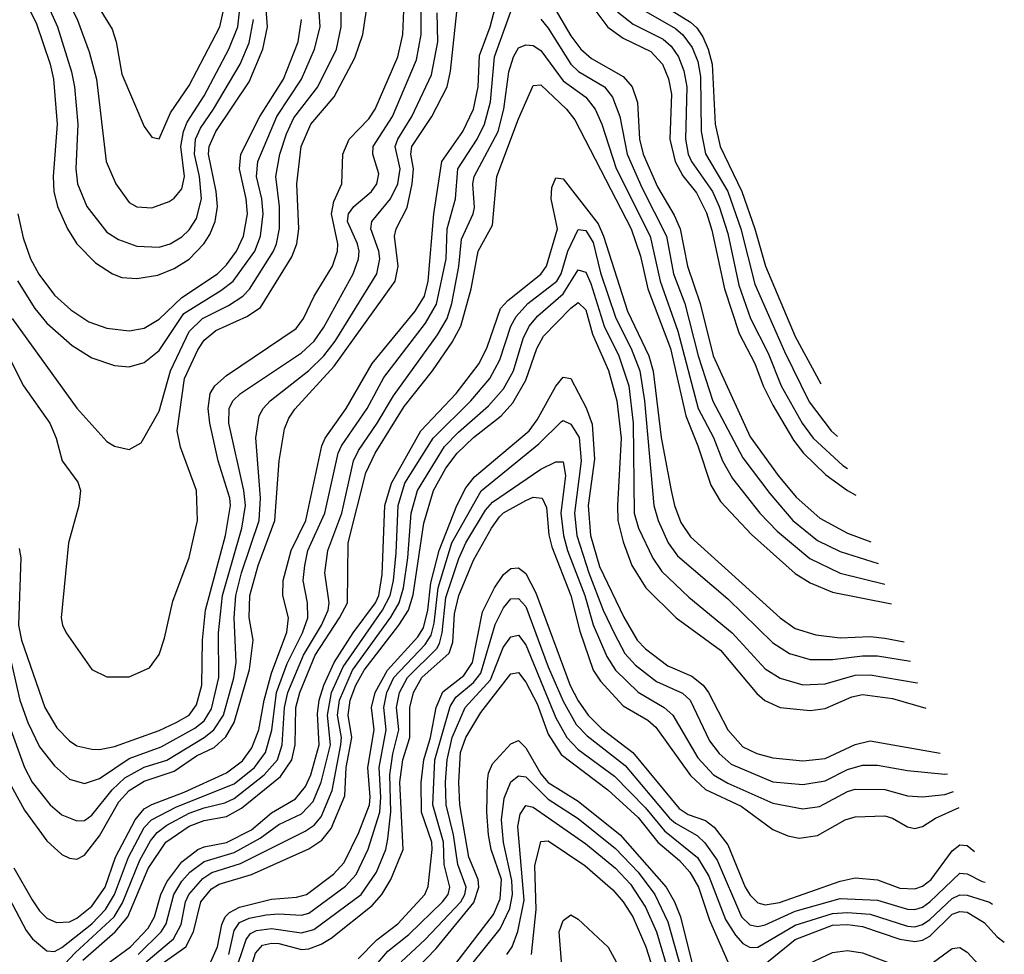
# Model space of a CAD drawing. Header units: inches. Extents: x 990535 to 1117859, y 769386 to 892122.
# Tile 622 of 656: x 1094797 to 1097429, y 821410 to 823909. Entities that reach past the tile are written whole.
import ezdxf

# ---------------------------------------------------------------- set-up
doc = ezdxf.new("R2010")
doc.units = ezdxf.units.IN
doc.header["$MEASUREMENT"] = 0
doc.layers.add('B0892', color=7, linetype='Continuous')

msp = doc.modelspace()

# ---------------------------------------------------------------- linework, layer by layer
at = {"layer": 'B0892', "color": 5}
for points, elevation in [([(1094827.2, 824050), (1094898.1, 823890), (1094935.5, 823770), (1094943.7, 823730), (1094952.1, 823630), (1094947.2, 823510), (1094951.8, 823470), (1094976.3, 823410), (1095030, 823341.2), (1095061.5, 823321.5), (1095110, 823303.9), (1095170, 823301.2), (1095199.3, 823310), (1095230, 823328.7), (1095250, 823347.1), (1095270, 823377.2), (1095283, 823430), (1095277.4, 823490), (1095264.5, 823550), (1095266.8, 823590), (1095280.4, 823619.6), (1095315.4, 823670), (1095386.1, 823790), (1095410, 823847.4), (1095422.3, 823910)], 4340), ([(1094873.3, 824070), (1094951.7, 823908.3), (1094982.9, 823822.9), (1095002.2, 823750), (1095028.4, 823530), (1095053.7, 823470), (1095090, 823420.2), (1095110, 823408.6), (1095150, 823406.1), (1095196.7, 823423.3), (1095210, 823432.1), (1095230, 823457.1), (1095237.3, 823490), (1095228, 823570), (1095234.6, 823610), (1095244.6, 823635.4), (1095290, 823705.5), (1095355.7, 823830), (1095379.7, 823890), (1095384.8, 823930)], 4360), ([(1094781.6, 821641.6), (1094830, 821555.5), (1094850, 821526.3), (1094870, 821506.7), (1094895.4, 821495.4), (1094930, 821497.3), (1094950, 821506.7), (1094990, 821538.9), (1095025.3, 821590), (1095053.2, 821670), (1095105.7, 821770), (1095130, 821798.7), (1095150, 821810.9), (1095236.4, 821843.6), (1095350, 821895.4), (1095392.8, 821927.2), (1095417.4, 821962.6), (1095436, 822010), (1095450.8, 822090), (1095470, 822161.6), (1095511.3, 822271.3), (1095515.5, 822310), (1095500.6, 822370), (1095500.9, 822410), (1095522.7, 822490), (1095562, 822570), (1095604.6, 822770), (1095613.9, 822790), (1095670, 822869.2), (1095738.8, 822990), (1095854.1, 823130), (1095879.3, 823170), (1095888.5, 823210), (1095904.2, 823390), (1095925.6, 823530), (1095982, 823610), (1096009.9, 823669.9), (1096022.2, 823730), (1096026.2, 823813.8), (1096054.7, 823890), (1096085.8, 824010)], 4080), ([(1094806.4, 823970), (1094840.8, 823900.8), (1094878.3, 823790), (1094887.2, 823750), (1094897.1, 823630), (1094886.2, 823490), (1094888, 823450), (1094897.9, 823410), (1094924.6, 823350), (1094949.6, 823310), (1094999.5, 823259.5), (1095045, 823230), (1095070, 823219.9), (1095110, 823216.9), (1095166.4, 823226.4), (1095210, 823243.6), (1095250, 823269.2), (1095289.6, 823310), (1095304.9, 823335.1), (1095319.4, 823370), (1095325.8, 823410), (1095322.5, 823450), (1095301.5, 823550), (1095303.2, 823570), (1095321.1, 823610), (1095410, 823742.7), (1095447.2, 823830), (1095459.8, 823890), (1095450.7, 824009.3)], 4320), ([(1094970, 824003.9), (1095043.9, 823883.9), (1095055.2, 823850), (1095070, 823763.6), (1095130, 823623.8), (1095150, 823594.9), (1095170, 823590.4), (1095200, 823660), (1095250, 823733), (1095331.8, 823890), (1095341.3, 823930)], 4380), ([(1094734.1, 823074.1), (1094807.6, 822930), (1094877.4, 822830), (1094894.9, 822790), (1094910.6, 822730), (1094952.8, 822672.8), (1094959.4, 822650), (1094954.7, 822610), (1094927.1, 822510), (1094907.8, 822310), (1094911.5, 822290), (1094921.6, 822270), (1094990, 822171.8), (1095030, 822152.5), (1095090, 822152.5), (1095144, 822176), (1095170, 822211.7), (1095184.3, 822255.7), (1095206, 822354), (1095250, 822471.4), (1095272.1, 822570), (1095269.3, 822650), (1095226.6, 822766.6), (1095217.7, 822810), (1095237.2, 822950), (1095273.2, 823026.8), (1095290, 823052.5), (1095321.7, 823078.3), (1095404, 823116), (1095440.4, 823139.6), (1095524.8, 823275.2), (1095537.4, 823310), (1095542.9, 823350), (1095537.4, 823470), (1095549.2, 823570), (1095575.2, 823630), (1095637.4, 823702.6), (1095693, 823807), (1095714.1, 823870), (1095732.3, 823990)], 4220), ([(1094776.7, 823110), (1094950, 822870.2), (1095030, 822780.9), (1095050, 822768.9), (1095090, 822760.3), (1095121.8, 822778.2), (1095170, 822862.6), (1095200.2, 822970), (1095250, 823075.8), (1095285.6, 823110), (1095355.4, 823144.6), (1095393.4, 823170), (1095411.1, 823188.9), (1095475.7, 823290), (1095483.9, 823310), (1095491.3, 823351.3), (1095491.2, 823410), (1095481.6, 823490), (1095492.7, 823550), (1095510, 823603.7), (1095530, 823646.8), (1095594.4, 823730), (1095644.1, 823830), (1095656.6, 823890), (1095657, 823970)], 4240), ([(1094790.9, 823210.9), (1094837.2, 823137.2), (1094870, 823098.2), (1094937.6, 823037.6), (1094990, 823005.3), (1095050, 822984.2), (1095090, 822980.9), (1095130, 822992.6), (1095170, 823024.6), (1095236.2, 823123.8), (1095335.1, 823184.9), (1095367.3, 823210), (1095425.6, 823290), (1095441, 823330), (1095447.5, 823390), (1095444, 823430), (1095430.4, 823490), (1095433.6, 823530), (1095484.7, 823650), (1095550.7, 823750), (1095585.4, 823830), (1095600.5, 823890), (1095595.1, 823970)], 4260), ([(1094756.2, 822270), (1094797.7, 822090), (1094818.7, 822030), (1094850, 821965.1), (1094890, 821913.8), (1094930, 821878.5), (1094970, 821866.8), (1095010, 821880.1), (1095090, 821934.1), (1095175, 821965), (1095265.3, 822014.7), (1095290, 822034.1), (1095310, 822066.4), (1095328.9, 822150), (1095328.7, 822270), (1095338.9, 822370), (1095390.8, 822550), (1095400.7, 822610), (1095396.4, 822650), (1095356.5, 822830), (1095356.7, 822870), (1095366.4, 822890), (1095387.3, 822910), (1095550, 823018.1), (1095584.5, 823050), (1095610, 823087), (1095688, 823230), (1095702.8, 823270), (1095704.7, 823290), (1095700.3, 823310), (1095673.3, 823370), (1095675.7, 823390), (1095690.4, 823409.6), (1095737.8, 823450), (1095751.3, 823470), (1095757, 823497), (1095740.9, 823550), (1095742.1, 823570), (1095793.2, 823650), (1095857.8, 823802.2), (1095870.2, 823869.8), (1095870, 823950)], 4160), ([(1094795.4, 822495.4), (1094799.9, 822470), (1094794.2, 822290), (1094801.9, 822250), (1094864.6, 822070), (1094895.9, 822015.9), (1094930, 821980.9), (1094950, 821967.7), (1094990, 821958.3), (1095010, 821957.7), (1095050, 821965.5), (1095170, 822008.2), (1095215.6, 822030), (1095249.9, 822050), (1095270, 822077.3), (1095283.5, 822130), (1095285.6, 822250), (1095294, 822330), (1095347, 822530), (1095360.6, 822610), (1095359.1, 822630), (1095327.4, 822730), (1095305, 822830), (1095300.8, 822870), (1095306.5, 822910), (1095318.9, 822930), (1095350, 822957.9), (1095536.3, 823083.7), (1095556.1, 823110), (1095584.6, 823170), (1095633.4, 823250), (1095646.1, 823290), (1095647, 823310), (1095630.4, 823390), (1095636.5, 823423.5), (1095658.3, 823470), (1095661.2, 823550), (1095678.1, 823590), (1095730, 823643.8), (1095747.2, 823670), (1095807.7, 823810), (1095821.6, 823870), (1095824.4, 823955.6)], 4180), ([(1096216.6, 823956.6), (1096270, 823865.8), (1096297.1, 823830), (1096325.2, 823805.2), (1096410, 823757), (1096433.8, 823730), (1096448.2, 823688.2), (1096454.1, 823590), (1096463.3, 823550), (1096501.9, 823461.9), (1096546.7, 823386.7), (1096562.8, 823350), (1096581.8, 823250), (1096615.7, 823150), (1096650.3, 823010), (1096750, 822794.2), (1096824.9, 822690), (1096872.9, 822632.9), (1096936.3, 822576.3), (1097010, 822536), (1097072.2, 822513.3)], 4080), ([(1096323.3, 823950), (1096369.6, 823889.6), (1096410, 823860.2), (1096484.2, 823824.2), (1096515, 823790), (1096531.1, 823751.1), (1096539.5, 823710), (1096534.8, 823590), (1096549, 823530), (1096570, 823492.1), (1096606.2, 823446.2), (1096632.6, 823392.6), (1096646.8, 823346.8), (1096681.3, 823190), (1096719.9, 823070), (1096762.4, 822990), (1096784.8, 822930), (1096810, 822878.9), (1096865.2, 822785.2), (1096892.2, 822750), (1096952.3, 822692.3), (1097010, 822650.6), (1097032.1, 822638.2)], 4120), ([(1096498.9, 823958.9), (1096590, 823902.7), (1096607.4, 823887.4), (1096623.4, 823863.4), (1096637.7, 823830), (1096647.8, 823790), (1096656.5, 823630), (1096669.6, 823570), (1096727.4, 823450), (1096762.1, 823350), (1096790.2, 823250.2), (1096870, 823062.5), (1096938.6, 822935.6)], 4180), ([(1094758, 821890), (1094810, 821795.9), (1094870, 821713.3), (1094910, 821677.1), (1094930, 821666.8), (1094950, 821664.8), (1094970, 821675.4), (1095010, 821727), (1095062.2, 821817.8), (1095090, 821848.1), (1095130, 821873.1), (1095210, 821899.7), (1095270, 821940.4), (1095316.7, 821963.3), (1095348, 821992), (1095370.3, 822030), (1095411.5, 822171.5), (1095421.3, 822250), (1095410.6, 822310.6), (1095412.1, 822370), (1095434.5, 822450), (1095478.6, 822570), (1095490.2, 822730), (1095505, 822815), (1095516.3, 822843.7), (1095532.1, 822867.9), (1095637.4, 822982.6), (1095800.8, 823210), (1095809, 823250), (1095798.7, 823330), (1095803, 823350), (1095832.9, 823407.1), (1095845.7, 823470), (1095850.1, 823510), (1095843, 823550), (1095845, 823570), (1095899.1, 823650), (1095939.8, 823730), (1095948.6, 823771.4), (1095965.3, 823930)], 4120), ([(1094758.9, 821578.9), (1094814, 821474), (1094831.3, 821451.3), (1094870, 821419), (1094890, 821417.9), (1094910, 821428.7), (1094990, 821491.4), (1095026.5, 821530), (1095050.3, 821570), (1095087.7, 821670), (1095130, 821748.8), (1095149.7, 821770), (1095215.9, 821804.1), (1095370, 821866.4), (1095425, 821910), (1095454.4, 821950), (1095470.7, 822009.3), (1095483.3, 822110), (1095512, 822188), (1095552.8, 822270), (1095566.9, 822310), (1095566.4, 822350), (1095554.4, 822410), (1095558.9, 822450), (1095567.6, 822490), (1095612.8, 822590), (1095648.7, 822750), (1095657.2, 822770), (1095725.7, 822870), (1095770, 822952.4), (1095881.9, 823098.1), (1095911.2, 823148.8), (1095936.8, 823270), (1095939.3, 823350), (1095961.8, 823430), (1095967.8, 823510), (1096019.5, 823590), (1096039.1, 823630), (1096055.1, 823690), (1096065.8, 823810), (1096110, 823930.8)], 4060), ([(1094766.1, 822030), (1094809.6, 821909.6), (1094830, 821870.1), (1094878.8, 821810), (1094910, 821783.3), (1094950, 821766.7), (1094970, 821768.2), (1094990, 821782.2), (1095043.9, 821850), (1095078.1, 821881.9), (1095129.3, 821910.7), (1095190.6, 821929.4), (1095290, 821990), (1095315.8, 822010), (1095342, 822050), (1095369.4, 822149.4), (1095375.7, 822190), (1095370.2, 822309.8), (1095374.6, 822370), (1095390, 822430), (1095437.4, 822570), (1095440.9, 822630), (1095428.5, 822791.5), (1095437.2, 822850), (1095447.5, 822870), (1095466.7, 822890), (1095570, 822971.5), (1095610, 823010.7), (1095640.1, 823050), (1095752, 823230), (1095759.8, 823270), (1095757.2, 823290), (1095735.8, 823350), (1095738.7, 823370), (1095788.1, 823430), (1095807.8, 823470), (1095813.7, 823510), (1095800.3, 823570), (1095807.5, 823590), (1095845.6, 823650), (1095897.8, 823762.2), (1095915, 823850), (1095912.7, 823927.3)], 4140), ([(1096394.9, 823930), (1096437, 823897), (1096517.2, 823857.2), (1096538.2, 823838.2), (1096557.9, 823810), (1096572.2, 823772.2), (1096580.4, 823730), (1096576.9, 823590), (1096584, 823550), (1096592.4, 823530), (1096649.4, 823450), (1096666.8, 823410), (1096690, 823337.4), (1096719.2, 823199.2), (1096750.2, 823110.2), (1096797.5, 823017.5), (1096832.7, 822930), (1096888.8, 822830), (1096918.2, 822790), (1096997.1, 822717.1), (1097009.9, 822708.9)], 4140), ([(1096457.9, 823937.9), (1096550, 823885.6), (1096570, 823868.8), (1096594.9, 823834.9), (1096610, 823797.3), (1096616.9, 823756.9), (1096619.1, 823610), (1096630.6, 823550.6), (1096690, 823450), (1096724.9, 823350), (1096762.1, 823202.1), (1096841.6, 823021.6), (1096907.7, 822887.7), (1096966.3, 822810), (1096982.9, 822794.6)], 4160), ([(1094792.1, 823390), (1094805.9, 823325.9), (1094825.7, 823270), (1094848.5, 823228.5), (1094890, 823173), (1094933.4, 823133.4), (1094981.4, 823101.4), (1095030, 823084.3), (1095090, 823077.5), (1095130, 823084.3), (1095170, 823108.6), (1095230, 823166), (1095325.9, 823230), (1095350, 823253.5), (1095376.7, 823290), (1095395.1, 823330), (1095406.4, 823390), (1095402.8, 823430), (1095384.9, 823510), (1095387.9, 823550), (1095438.7, 823650), (1095501.8, 823750), (1095541.2, 823850), (1095550.5, 823910)], 4280), ([(1096190, 823910.8), (1096210, 823886.6), (1096270, 823790), (1096290.9, 823770.9), (1096360.5, 823730), (1096381.8, 823701.8), (1096401.6, 823650), (1096421.2, 823550), (1096460.5, 823460.5), (1096526.2, 823330), (1096544.3, 823230), (1096574.6, 823150), (1096610.2, 823010.2), (1096649.5, 822889.5), (1096730, 822737.4), (1096802, 822642), (1096864.1, 822570), (1096930, 822516.9), (1096990, 822487.4), (1097091.7, 822454.7)], 4060), ([(1094890, 821355.6), (1094945.7, 821414.3), (1095049.6, 821510), (1095072.2, 821547.8), (1095118.4, 821661.6), (1095146.7, 821713.3), (1095164.5, 821735.6), (1095190, 821755.2), (1095250, 821787.3), (1095290, 821802.1), (1095345.1, 821814.9), (1095370, 821827.1), (1095450.9, 821890), (1095486.2, 821930), (1095499, 821970), (1095504.9, 822070), (1095513.5, 822110), (1095556, 822210), (1095603.9, 822290), (1095621.6, 822330), (1095624, 822350), (1095613, 822430), (1095620.9, 822490), (1095658.3, 822590), (1095689.1, 822730), (1095702.4, 822757.7), (1095753, 822830), (1095796.2, 822903.8), (1095913.6, 823066.4), (1095939.4, 823110), (1095952.5, 823150), (1095971.2, 823248.9), (1095977.8, 823322.2), (1096009.6, 823390), (1096013, 823407), (1096008.3, 823470), (1096011.9, 823490), (1096075.6, 823610), (1096091, 823670), (1096104.4, 823770), (1096116.7, 823810), (1096130, 823834.4), (1096150, 823842.3), (1096170, 823840.5), (1096190, 823827.2), (1096250, 823745.7), (1096310, 823702.5), (1096335.7, 823670), (1096353.5, 823630), (1096391.5, 823511.5), (1096482.5, 823330), (1096509.2, 823210), (1096556.3, 823076.3), (1096611, 822870), (1096651.9, 822791.9), (1096675.9, 822730), (1096702.5, 822682.5), (1096775.4, 822590), (1096821.5, 822541.5), (1096908.9, 822468.9), (1096990, 822429.5), (1097110, 822399.6)], 4040), ([(1094965.8, 821394.2), (1095052.4, 821470), (1095086, 821510), (1095140.7, 821639.3), (1095187.8, 821710), (1095250, 821752.8), (1095290, 821767.9), (1095350, 821779), (1095390, 821800.9), (1095494.1, 821885.9), (1095524.2, 821930), (1095533.6, 821970), (1095534.8, 822070), (1095545.5, 822110), (1095586.7, 822210), (1095652.3, 822310), (1095673, 822350), (1095674.9, 822510), (1095722.2, 822697.8), (1095747.5, 822750), (1095824.8, 822875.2), (1095900.2, 822970), (1095953.3, 823046.7), (1095976.1, 823090), (1096003.8, 823190), (1096022.6, 823290), (1096060.6, 823359.4), (1096072.9, 823490), (1096130, 823644.3), (1096170, 823733.1), (1096190, 823735.4), (1096258.7, 823670), (1096281.4, 823641.4), (1096431.5, 823350), (1096456.5, 823276.5), (1096476.5, 823190), (1096537, 823030), (1096577.3, 822850), (1096609.6, 822770), (1096644.4, 822664.4), (1096670, 822620.6), (1096753.1, 822533.1), (1096870, 822428.6), (1096910, 822403.5), (1096970, 822378.2), (1097127.2, 822347.6)], 4020), ([(1095030, 821383.8), (1095093.5, 821430), (1095140.4, 821479.6), (1095157.6, 821510), (1095174.3, 821570), (1095190, 821604.3), (1095230, 821657), (1095273.3, 821690), (1095290, 821697.4), (1095350, 821708.8), (1095416.8, 821743.2), (1095470, 821788.5), (1095534.3, 821825.7), (1095561.2, 821858.8), (1095575.2, 821890), (1095597.3, 821970), (1095593, 822053), (1095597.9, 822090), (1095610.2, 822130), (1095637.4, 822190), (1095688.2, 822270), (1095748.1, 822350), (1095756.8, 822370), (1095765.8, 822425.8), (1095773.2, 822610), (1095790.6, 822670), (1095869, 822810), (1095963.9, 822910), (1096025.1, 822990), (1096046.7, 823033.3), (1096082.7, 823137.3), (1096101.5, 823158.5), (1096190, 823228.7), (1096204.8, 823250), (1096234.9, 823350), (1096217.6, 823430), (1096219.7, 823460.3), (1096230, 823486), (1096250, 823483.5), (1096343.2, 823363.2), (1096358, 823330), (1096421.5, 823130), (1096479, 823010), (1096490.4, 822969.6), (1096512, 822792), (1096538.8, 822650), (1096547.5, 822610), (1096564.6, 822564.6), (1096590, 822526.7), (1096829.8, 822309.8), (1096870, 822281), (1096924.8, 822264.8), (1096990, 822256.2), (1097070, 822260.2), (1097110, 822255.6), (1097161.1, 822245.6)], 3980), ([(1095114, 821410), (1095175, 821470), (1095188.5, 821491.5), (1095208.7, 821570), (1095230, 821605.6), (1095252.1, 821630), (1095290, 821658.6), (1095370, 821682.4), (1095439.6, 821720.4), (1095490, 821757.3), (1095550, 821785.6), (1095581.1, 821818.9), (1095603.2, 821870), (1095627.5, 821970), (1095620, 822050), (1095630.4, 822110), (1095661.5, 822178.5), (1095766.9, 822330), (1095786.9, 822370), (1095795.9, 822410), (1095803.4, 822483.4), (1095808.7, 822610), (1095826.7, 822670), (1095902.6, 822790), (1096002.8, 822890), (1096053.8, 822950), (1096080.8, 822999.3), (1096109.7, 823090), (1096124.2, 823115.8), (1096155.2, 823150), (1096232.5, 823210), (1096244.3, 823230), (1096262.5, 823290), (1096290, 823348.6), (1096310, 823345.2), (1096330, 823313.3), (1096350, 823232.5), (1096390.9, 823110.9), (1096431.5, 823030), (1096454.9, 822970), (1096467.4, 822890), (1096491.9, 822610), (1096504, 822570), (1096530.7, 822510.7), (1096555.4, 822475.4), (1096690, 822360.9), (1096810, 822243.3), (1096854.5, 822214.5), (1096910, 822198.3), (1096970, 822198.3), (1097050, 822208.5), (1097090, 822208.2), (1097178.1, 822194.3)], 3960), ([(1095134.7, 821390), (1095208.1, 821451.9), (1095228.9, 821490), (1095240, 821550), (1095249.1, 821570), (1095286.9, 821613.1), (1095310.8, 821629.2), (1095387.5, 821652.5), (1095560.3, 821739.7), (1095584.2, 821755.8), (1095602.5, 821777.5), (1095632.2, 821847.7), (1095655.6, 821970), (1095656.8, 821990), (1095646.8, 822050), (1095652.1, 822090), (1095686.7, 822170), (1095788.7, 822311.3), (1095811, 822350), (1095822.9, 822390), (1095834.8, 822470), (1095843.2, 822590), (1095860.2, 822650), (1095932.4, 822767.6), (1095970, 822806.7), (1096050, 822876.6), (1096090, 822922.5), (1096117, 822970), (1096142.8, 823057.2), (1096158.9, 823090), (1096182.5, 823117.5), (1096250, 823176.5), (1096290, 823240.1), (1096310, 823233.8), (1096323.6, 823203.6), (1096359, 823090), (1096398.4, 823010), (1096425, 822930), (1096436.8, 822830), (1096439.2, 822590), (1096451, 822550), (1096489.8, 822469.8), (1096513.6, 822433.6), (1096585.4, 822365.4), (1096701.2, 822270), (1096790, 822173.1), (1096830, 822148.5), (1096890, 822130.4), (1096950, 822133), (1097030, 822156.1), (1097070, 822157.4), (1097195.7, 822135.7), (1097197.2, 822135.2)], 3940), ([(1095099.8, 821330), (1095240.9, 821430), (1095261.2, 821470), (1095281.4, 821550), (1095310, 821585), (1095330, 821597.7), (1095416.3, 821623.7), (1095570, 821691.9), (1095604.8, 821715.2), (1095630, 821746.6), (1095665.7, 821834.3), (1095669.3, 821910), (1095685.3, 821990), (1095675, 822050), (1095680.8, 822090), (1095695.3, 822130), (1095717.4, 822170), (1095810.9, 822290), (1095835.9, 822330), (1095848.4, 822371.6), (1095877.1, 822562.9), (1095903.5, 822650), (1095935.9, 822710), (1095966.2, 822750), (1096010, 822791.8), (1096083.6, 822850), (1096115.1, 822884.9), (1096150, 822945.2), (1096179.2, 823030), (1096197, 823063), (1096270, 823138.3), (1096290, 823153.3), (1096310, 823133.1), (1096328.1, 823068.1), (1096370.9, 822970.9), (1096393.5, 822890), (1096404.7, 822790), (1096394.6, 822610), (1096396.3, 822570), (1096410, 822513.2), (1096433.4, 822450), (1096470.9, 822390), (1096551.6, 822310), (1096670, 822223.3), (1096767.1, 822107.1), (1096788.6, 822088.6), (1096830.1, 822070.1), (1096910, 822061.9), (1096950, 822067.7), (1097021.1, 822098.9), (1097050, 822104.9), (1097130, 822093.9), (1097219, 822067.9)], 3920), ([(1095308, 821390), (1095326, 821430), (1095337.5, 821490), (1095346.5, 821510), (1095357.7, 821522.3), (1095384.2, 821535.8), (1095470, 821557.5), (1095537.3, 821562.7), (1095563.4, 821570), (1095635.8, 821624.2), (1095664.2, 821655.8), (1095704, 821736), (1095731.9, 821810), (1095734.2, 821830), (1095727.4, 821910), (1095745, 822010), (1095737.1, 822070), (1095746.9, 822110), (1095780.2, 822170), (1095861.1, 822258.9), (1095876.7, 822283.3), (1095888.2, 822330), (1095896.2, 822403.8), (1095918.2, 822490), (1095965.3, 822610), (1095990, 822657.7), (1096012.9, 822687.1), (1096158.9, 822810), (1096180.5, 822839.5), (1096230, 822929.1), (1096250, 822953.5), (1096270, 822949.4), (1096311.7, 822871.7), (1096327.6, 822827.6), (1096333.9, 822733.9), (1096316.8, 822610), (1096322.9, 822530), (1096346.8, 822446.8), (1096411.7, 822311.7), (1096447.4, 822250), (1096470, 822226.6), (1096530, 822181.6), (1096594, 822154), (1096623.7, 822130), (1096638.7, 822110), (1096689.7, 822010), (1096730, 821964.7), (1096767.3, 821947.3), (1096810, 821935.8), (1096890, 821927.5), (1096950, 821933.5), (1097030, 821970.7), (1097070, 821980.6), (1097257.8, 821948.1)], 3880), ([(1095355.8, 821410), (1095370, 821473.5), (1095384.8, 821495.2), (1095410, 821507.2), (1095455.5, 821515.5), (1095490, 821518.7), (1095550, 821514.9), (1095570, 821520.1), (1095667.9, 821592.1), (1095696.2, 821623.8), (1095728.8, 821691.2), (1095759.4, 821790), (1095762.6, 821830), (1095757.9, 821910), (1095777, 822010), (1095770, 822070), (1095778.3, 822110), (1095797.4, 822150), (1095881.3, 822238.7), (1095896.7, 822263.3), (1095904.6, 822295.4), (1095915.7, 822390), (1095952.2, 822510), (1096030.4, 822649.6), (1096184.9, 822775.1), (1096245.6, 822834.4), (1096250, 822837.5), (1096270, 822827.5), (1096292.1, 822792.1), (1096298.3, 822730), (1096279.9, 822590), (1096286.6, 822530), (1096318.7, 822430), (1096357.1, 822330), (1096386.9, 822266.9), (1096414.3, 822214.3), (1096443.4, 822183.4), (1096499.4, 822139.4), (1096568.4, 822108.4), (1096589.3, 822090), (1096640.8, 821980.8), (1096666.8, 821946.8), (1096698.6, 821918.6), (1096810, 821871), (1096890, 821864.1), (1096950, 821873.6), (1097010, 821904.5), (1097050, 821916.1), (1097090, 821915.7), (1097170, 821901.2), (1097270, 821891.9), (1097276.7, 821893)], 3860), ([(1095370, 821354), (1095402, 821450), (1095414.1, 821465.9), (1095430, 821473.8), (1095470, 821479.2), (1095550, 821467.8), (1095583.3, 821476.7), (1095709.9, 821570), (1095750.4, 821630), (1095775.7, 821690), (1095781.3, 821718.7), (1095789.2, 821790.9), (1095786.3, 821890), (1095794.2, 821945.8), (1095810.9, 822010), (1095803.9, 822070), (1095812, 822110), (1095834, 822150), (1095912, 822228), (1095919.2, 822240.8), (1095926.5, 822270), (1095936.2, 822363.8), (1095971.1, 822468.9), (1095989.8, 822510), (1096042.5, 822597.5), (1096060.5, 822619.5), (1096190, 822707.2), (1096230, 822727.4), (1096250, 822727.2), (1096256.1, 822690), (1096243.8, 822590), (1096250.8, 822530), (1096261.8, 822490), (1096307.9, 822370), (1096330, 822291.3), (1096366.7, 822206.7), (1096390, 822170.1), (1096450, 822111.1), (1096520.1, 822070), (1096543.3, 822050), (1096610, 821935.4), (1096651.9, 821890), (1096690, 821868.1), (1096810, 821814.2), (1096890, 821799.2), (1096934.6, 821805.4), (1097010, 821845.9), (1097030, 821851.8), (1097110, 821850.4), (1097170, 821834.1), (1097210, 821831), (1097270, 821837), (1097293.1, 821845.6)], 3840), ([(1095401.7, 821330), (1095427.2, 821412.8), (1095445.8, 821434.2), (1095470, 821440.2), (1095490, 821439.3), (1095550, 821422.9), (1095570, 821424.6), (1095602.9, 821437.1), (1095630, 821453.5), (1095739.5, 821540.5), (1095765.2, 821570), (1095789.5, 821610), (1095821.7, 821690), (1095813, 821870), (1095821.5, 821930), (1095840, 821990), (1095840.1, 822070), (1095849.6, 822110), (1095871.7, 822150), (1095944.9, 822215.1), (1095954.8, 822245.2), (1095959.3, 822320.7), (1095970.9, 822370), (1096010, 822463.6), (1096057.8, 822550), (1096079.8, 822580.2), (1096090, 822590.3), (1096150, 822623.5), (1096170, 822632.2), (1096193.4, 822630), (1096204.9, 822604.9), (1096211.8, 822531.8), (1096219.6, 822499.6), (1096270.4, 822370), (1096293.9, 822273.9), (1096330, 822169.7), (1096350, 822140.1), (1096410, 822074.4), (1096475.9, 822035.9), (1096497.4, 822017.4), (1096590, 821888.2), (1096630, 821851.1), (1096725.8, 821805.8), (1096810, 821744), (1096850, 821726.8), (1096881, 821721), (1096930, 821727.8), (1097003.7, 821770), (1097030, 821777.6), (1097110, 821780.3), (1097130, 821774.5), (1097170, 821751.2), (1097190, 821746.2), (1097210, 821752.1), (1097245.4, 821774.6), (1097308.1, 821802.5)], 3820), ([(1095702.2, 821397.8), (1095751.4, 821448.6), (1095808.2, 821491.8), (1095879.8, 821570), (1095888.9, 821591.1), (1095900, 821690), (1095898.4, 821710), (1095871.1, 821790), (1095870.3, 821869.7), (1095876.9, 821930), (1095895.3, 821990), (1095910.3, 822070), (1095927.9, 822112.1), (1095984.1, 822155.9), (1096007.5, 822190), (1096034.2, 822325.8), (1096066.3, 822390), (1096090, 822425.9), (1096110, 822441.5), (1096130, 822443.1), (1096150, 822428.4), (1096176.7, 822376.7), (1096268.8, 822128.8), (1096290, 822087.7), (1096316.4, 822050), (1096352.7, 822012.7), (1096436, 821950), (1096559.9, 821799.9), (1096584.1, 821784.1), (1096630, 821767.7), (1096653.5, 821750), (1096690, 821703), (1096736.6, 821590), (1096750, 821568.1), (1096770, 821547.6), (1096790, 821542.1), (1096828.3, 821548.3), (1096990, 821605.8), (1097030, 821614.6), (1097090, 821609.4), (1097150, 821587.4), (1097190, 821585.4), (1097210, 821592.5), (1097233.6, 821610), (1097290, 821686.9), (1097310, 821702.5), (1097330, 821700.9), (1097348.9, 821685.1)], 3780), ([(1095744.7, 821375.3), (1095781.5, 821418.5), (1095836.8, 821463.1), (1095927.2, 821550), (1095942.1, 821570), (1095946.7, 821590), (1095931.4, 821650), (1095930.3, 821710), (1095901.2, 821810), (1095906.4, 821930), (1095947.6, 822072.4), (1095962.7, 822097.3), (1096010, 822136.9), (1096030, 822162), (1096067.8, 822292.2), (1096090, 822336.5), (1096110, 822360.6), (1096130, 822361.2), (1096150, 822340.1), (1096210, 822179.2), (1096250, 822087.2), (1096284.7, 822024.7), (1096314.3, 821994.3), (1096415.4, 821915.4), (1096534.1, 821774.1), (1096550, 821760.5), (1096607.6, 821727.6), (1096628.1, 821708.1), (1096661.5, 821661.5), (1096726.3, 821510), (1096748.5, 821488.5), (1096770, 821484.2), (1096790, 821488.6), (1096870, 821525.6), (1096990, 821559.4), (1097090, 821554.9), (1097170, 821531.1), (1097190, 821529.8), (1097210, 821536.5), (1097230, 821550.1), (1097310, 821627.2), (1097330, 821625.7), (1097370, 821604.8), (1097377.5, 821602.7)], 3760), ([(1095816.6, 821390), (1095881.3, 821450), (1095976.2, 821550), (1095986.7, 821570), (1095990.1, 821590), (1095967.8, 821650), (1095956.2, 821730), (1095937.1, 821810), (1095935, 821870), (1095939.4, 821930), (1095952.8, 821990), (1095988, 822070), (1096055.8, 822144.2), (1096089.3, 822230.7), (1096110, 822259.1), (1096130, 822263.4), (1096150, 822237.4), (1096230, 822042.7), (1096259.6, 821990), (1096290, 821958.2), (1096386.9, 821886.9), (1096470, 821802.1), (1096520.3, 821740.3), (1096608.7, 821668.7), (1096639, 821619), (1096683.6, 821503.6), (1096710, 821461.4), (1096730, 821438.6), (1096750, 821428.7), (1096770, 821429.2), (1096870, 821487.8), (1096970, 821519.3), (1097010, 821522.2), (1097070, 821517.7), (1097170, 821485.2), (1097190, 821483.7), (1097210, 821489.4), (1097230, 821502.9), (1097290, 821559.6), (1097310, 821568.9), (1097330, 821568.1), (1097389.4, 821549.4), (1097397.4, 821544.1)], 3740), ([(1095857, 821370), (1095910, 821425.6), (1096011.2, 821548.8), (1096024.6, 821590), (1096022.2, 821610), (1095997.2, 821670), (1095973.3, 821810), (1095970.5, 821870), (1095975.7, 821950), (1095989.6, 821990), (1096030, 822056.7), (1096110, 822159.8), (1096130, 822163.3), (1096150, 822137.4), (1096179.9, 822079.9), (1096210, 821998.8), (1096244.4, 821944.4), (1096369.5, 821849.5), (1096450, 821775.7), (1096502.8, 821710), (1096560.6, 821660.6), (1096588.8, 821630), (1096611.6, 821590), (1096641.1, 821501.1), (1096690, 821390.1)], 3720), ([(1095924.6, 821335.4), (1096063.4, 821516.6), (1096081.3, 821558.7), (1096084.6, 821610), (1096057.5, 821690), (1096050, 821730), (1096045.3, 821790), (1096047.1, 821872.9), (1096050, 821894.2), (1096060.6, 821919.4), (1096110, 821972.5), (1096130, 821981.4), (1096150, 821961.8), (1096190, 821892.6), (1096210, 821869.4), (1096290, 821819.9), (1096402.2, 821730), (1096524.9, 821590), (1096547.6, 821550), (1096563.2, 821510), (1096622.9, 821270)], 3680), ([(1095963, 821330), (1096081.7, 821478.3), (1096107.5, 821532.5), (1096114.4, 821570), (1096112.5, 821607.5), (1096090.7, 821709.3), (1096084.6, 821770), (1096092.1, 821827.9), (1096110, 821871.6), (1096130, 821887.4), (1096150, 821884.9), (1096210, 821825), (1096290, 821773.2), (1096390, 821693), (1096450.4, 821630), (1096494.4, 821570), (1096530, 821496.6), (1096565, 821370)], 3660), ([(1096099.5, 821410), (1096113.2, 821430), (1096128.7, 821471.3), (1096145.1, 821554.9), (1096128.3, 821751.7), (1096134.8, 821785.2), (1096150, 821807.8), (1096170, 821803.7), (1096310, 821705.7), (1096390, 821640.8), (1096430, 821597.5), (1096470, 821535.9), (1096498.9, 821470), (1096534.8, 821350)], 3640), ([(1096164.9, 821410), (1096177.9, 821530), (1096173.6, 821646.4), (1096190, 821712.2), (1096210, 821713.3), (1096307.3, 821647.3), (1096382.5, 821582.5), (1096410.6, 821550), (1096435.6, 821510), (1096470.5, 821430.5), (1096508.9, 821310)], 3620), ([(1096770, 821368.4), (1096870, 821449.6), (1096970, 821487.7), (1097010, 821490.2), (1097050, 821484.9), (1097150, 821450.6), (1097190, 821444.1), (1097210, 821447.9), (1097230, 821458.9), (1097290, 821517.9), (1097310, 821524.8), (1097330, 821522.6), (1097374.9, 821494.9), (1097410, 821457), (1097429, 821442.4)], 3720), ([(1096245.3, 821390), (1096239.2, 821470), (1096250, 821500.5), (1096270, 821515.5), (1096290, 821504), (1096370, 821429.2), (1096391.5, 821390)], 3580), ([(1096890, 821377.3), (1096970, 821414.9), (1097010, 821420.3), (1097050, 821414.5), (1097150, 821376.3)], 3680), ([(1097230, 821382.4), (1097290, 821425.5), (1097310, 821428.6), (1097330, 821416.2), (1097361.5, 821381.5)], 3680)]:
    msp.add_lwpolyline(points, dxfattribs=dict(at, elevation=elevation))

doc.saveas('drawing.dxf')
